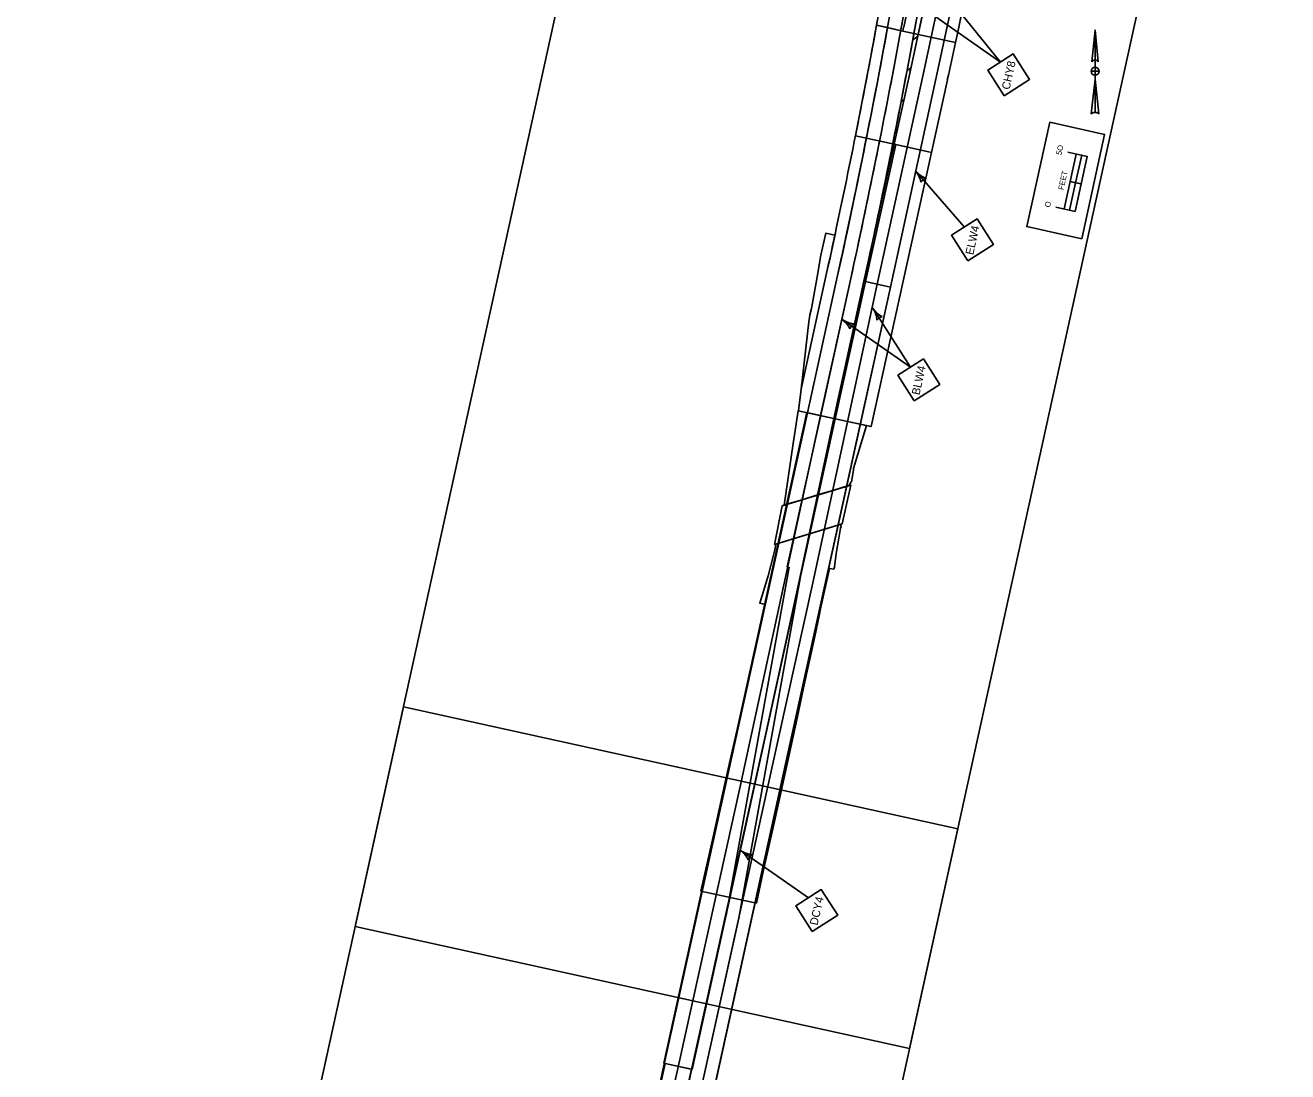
# Model space of a CAD drawing. Extents: x 14107086 to 14122011, y 8637163 to 8671583.
# Drawn here: x 14107086 to 14108209, y 8638478 to 8639409 of the extents above; entities that cross this region are included whole.
import ezdxf

# ---------------------------------------------------------------- set-up
doc = ezdxf.new("R2010")
doc.units = 0
for name, color, linetype in [('dsn_stg_shd_prev', 7, 'Continuous'), ('dsnCellsNorthArrow', 7, 'Continuous'), ('dsnCellsScaleBlock', 7, 'Continuous'), ('dsnNonPlotable', 7, 'Continuous'), ('dsnPaintExistingBrokenLaneLineWhite', 7, 'Continuous'), ('dsnPaintExistingChannelizingLaneYellow', 7, 'Continuous'), ('dsnPaintExistingDoubleCenterLineYellow', 7, 'Continuous'), ('dsnPaintExistingEdgeLineRightWhite', 7, 'Continuous'), ('dsnPaintPlaceBrokenLaneWhite', 7, 'Continuous'), ('dsnPaintPlaceChannelizingLaneYellow', 7, 'Continuous'), ('dsnPaintPlaceDoubleCenterLineYellow', 7, 'Continuous'), ('dsnPaintPlaceEdgeLineRightWhite', 7, 'Continuous'), ('dsnPaintRemoveChannelizingLaneWhite', 7, 'Continuous'), ('dsnPaintRemoveDoubleCenterLineYellow', 7, 'Continuous'), ('dsnPaintRemoveEdgeLineRightWhite', 7, 'Continuous'), ('dsnShadingPaved', 7, 'Continuous'), ('dsnStdLabel', 7, 'Continuous'), ('dsnStgShadingPrevPav', 7, 'Continuous'), ('dsnTapeRemoveChannelizingLaneWhite', 7, 'Continuous'), ('dsnTapeRemoveChannelizingLaneYellow', 7, 'Continuous')]:
    doc.layers.add(name, color=color, linetype=linetype)

msp = doc.modelspace()

# ---------------------------------------------------------------- linework, layer by layer
at = {"layer": 'dsn_stg_shd_prev'}
for p, q in [((14107852.9, 8639406.5), (14107843.1, 8639408.6)), ((14107880.1, 8639400.5), (14107876.4, 8639401.4)), ((14107903.6, 8639395.4), (14107880.1, 8639400.5)), ((14107880.1, 8639400.5), (14107903.6, 8639395.4)), ((14107903.6, 8639395.4), (14107913.4, 8639393.3)), ((14107858.7, 8639302.9), (14107872.9, 8639367.3)), ((14107858.7, 8639302.9), (14107872.9, 8639367.3)), ((14107906.1, 8639360), (14107891.9, 8639295.6)), ((14107858.7, 8639302.9), (14107824.3, 8639310.4)), ((14107824.3, 8639310.4), (14107858.7, 8639302.9)), ((14107891.9, 8639295.6), (14107858.8, 8639302.8))]:
    msp.add_line(p, q, dxfattribs=at)
for points in [[(14107867.2, 8639406.9), (14107866.5, 8639403.5), (14107876.4, 8639401.4), (14107866.5, 8639403.5), (14107843, 8639408.6), (14107843.8, 8639412)], [(14107876.4, 8639401.4), (14107866.5, 8639403.5), (14107852.9, 8639406.5)], [(14107867.2, 8639406.9), (14107866.5, 8639403.5), (14107880.1, 8639400.5)]]:
    msp.add_lwpolyline(points, dxfattribs=at)
for centre, radius, start, end in [((14089678.7, 8643364.1), 18628, 347.71493, 348.77604), ((14089678.7, 8643364.1), 18628, 347.715, 348.77604), ((14089678.7, 8643364.1), 18662, 347.71493, 348.77604), ((14098576.8, 8641447.8), 9512, 347.61021, 348.1762), ((14098576.8, 8641447.8), 9512, 347.61021, 348.1762), ((14101471.6, 8640578.1), 6478, 348.71471, 349.5995), ((14089678.7, 8643364.1), 18628, 347.61021, 347.715), ((14089678.7, 8643364.1), 18628, 347.61021, 347.715), ((14089678.7, 8643364.1), 18662, 347.61021, 347.715)]:
    msp.add_arc(centre, radius, start, end, dxfattribs=at)
at = {"layer": 'dsnCellsNorthArrow'}
for p, q in [((14108037.5, 8639404.3), (14108040.3, 8639376.2)), ((14108037.5, 8639404.3), (14108037.5, 8639331.1)), ((14108034.7, 8639376.2), (14108034.7, 8639376.2)), ((14108034.8, 8639376.4), (14108035.3, 8639377)), ((14108037.5, 8639364.2), (14108037.5, 8639364.2)), ((14108034, 8639329.7), (14108037.5, 8639360.7))]:
    msp.add_line(p, q, dxfattribs=at)
for points in [[(14108034.7, 8639376.2), (14108037.5, 8639404.3), (14108037.5, 8639377.6)], [(14108037.5, 8639364.2), (14108037.5, 8639367.7), (14108034, 8639367.7)], [(14108041, 8639367.7), (14108037.5, 8639367.7), (14108037.5, 8639371.2)], [(14108037.5, 8639331.1), (14108037.5, 8639360.7), (14108041, 8639329.7)]]:
    msp.add_lwpolyline(points, dxfattribs=at)
for centre, radius, start, end in [((14108037.5, 8639374.1), 3.52, 90.0204, 143.1257), ((14108037.5, 8639374.1), 3.52, 36.8481, 90.0218), ((14108037.5, 8639367.7), 3.52, 90, 180), ((14108037.5, 8639367.7), 3.52, 180, 270), ((14108037.5, 8639367.7), 3.52, 0, 90), ((14108037.5, 8639367.7), 3.52, 270, 360), ((14108037.5, 8639326), 5.1, 89.9894, 133.619), ((14108037.5, 8639326), 5.11, 46.4021, 90.0006)]:
    msp.add_arc(centre, radius, start, end, dxfattribs=at)
at = {"layer": 'dsnCellsScaleBlock'}
msp.add_line((14108025.1, 8639267.5), (14108015.3, 8639269.7), dxfattribs=at)
msp.add_line((14108025.1, 8639267.5), (14108015.3, 8639269.7), dxfattribs=at)
for points in [[(14108025.7, 8639218.8), (14107976.8, 8639229.5), (14107997.2, 8639322.3), (14108046, 8639311.6)], [(14107976.8, 8639229.5), (14107997.2, 8639322.3), (14108046, 8639311.6), (14108025.7, 8639218.8)], [(14108025.7, 8639218.8), (14107976.8, 8639229.5), (14107997.2, 8639322.3), (14108046, 8639311.6)], [(14108020.2, 8639268.6), (14108025.6, 8639293), (14108020.7, 8639294.1), (14108015.3, 8639269.7)], [(14108019.7, 8639243.1), (14108025.1, 8639267.5), (14108020.2, 8639268.6), (14108014.8, 8639244.2)]]:
    msp.add_lwpolyline(points, close=True, dxfattribs=at)
for points in [[(14108002.6, 8639246.9), (14108019.7, 8639243.1), (14108030.5, 8639291.9), (14108013.4, 8639295.7)], [(14108010, 8639245.2), (14108020.7, 8639294.1)]]:
    msp.add_lwpolyline(points, dxfattribs=at)
at = {"layer": 'dsnNonPlotable'}
for points in [[(14107379.3, 8638607), (14107715.7, 8640137.9), (14108208.9, 8640029.6), (14107872.5, 8638498.6)], [(14107085.8, 8637271.3), (14107422.2, 8638802.3), (14107915.5, 8638693.9), (14107579.1, 8637163)]]:
    msp.add_lwpolyline(points, close=True, dxfattribs=at)
at = {"layer": 'dsnPaintExistingBrokenLaneLineWhite'}
msp.add_line((14107430.2, 8637411.3), (14107721.8, 8638731.5), dxfattribs=at)
at = {"layer": 'dsnPaintExistingChannelizingLaneYellow'}
for start, end in [(349.4681, 351.32599), (347.61021, 349.4681)]:
    msp.add_arc((14101471.6, 8640578.1), 6512, start, end, dxfattribs=at)
at = {"layer": 'dsnPaintExistingDoubleCenterLineYellow'}
msp.add_line((14107635.6, 8638285.4), (14107708.8, 8638616.9), dxfattribs=at)
at = {"layer": 'dsnPaintExistingEdgeLineRightWhite'}
for p, q in [((14107808.5, 8639186), (14107781.7, 8639064)), ((14107781.7, 8639064), (14107418.2, 8637411.8)), ((14107468.3, 8637414), (14107828.5, 8639053.6))]:
    msp.add_line(p, q, dxfattribs=at)
for start, end in [(349.4681, 351.32599), (347.61021, 349.4681)]:
    msp.add_arc((14101471.6, 8640578.1), 6488, start, end, dxfattribs=at)
at = {"layer": 'dsnPaintPlaceBrokenLaneWhite'}
for p, q in [((14107820.2, 8639183.4), (14107793.4, 8639061.4)), ((14107786.4, 8638912.8), (14107843.6, 8639178.3)), ((14107793.4, 8639061.4), (14107721.8, 8638731.5)), ((14107756.2, 8638776), (14107786.4, 8638912.8)), ((14107637.5, 8638238.6), (14107756.2, 8638776))]:
    msp.add_line(p, q, dxfattribs=at)
msp.add_lwpolyline([(14107843.6, 8639178.3), (14107884.6, 8639364.7), (14107924.3, 8639550.1), (14107962.2, 8639736), (14107989.5, 8639873.4), (14108016.7, 8640010.8)], dxfattribs=at)
for start, end in [(349.4681, 351.32599), (347.61021, 349.4681)]:
    msp.add_arc((14101471.6, 8640578.1), 6500, start, end, dxfattribs=at)
at = {"layer": 'dsnPaintPlaceChannelizingLaneYellow'}
for p, q in [((14107879.6, 8639398.6), (14107875.4, 8639395.8)), ((14107873.6, 8639370.5), (14107870.2, 8639368.3)), ((14107867.4, 8639342.3), (14107864.9, 8639340.7)), ((14107861.2, 8639314.1), (14107859.5, 8639313)), ((14107855, 8639285.9), (14107853.9, 8639285.2))]:
    msp.add_line(p, q, dxfattribs=at)
msp.add_lwpolyline([(14107831.9, 8639180.9), (14107872.9, 8639367.2), (14107898.6, 8639487.1)], dxfattribs=at)
at = {"layer": 'dsnPaintPlaceDoubleCenterLineYellow'}
for p, q in [((14107831.9, 8639180.9), (14107805.1, 8639058.9)), ((14107774.4, 8638914.2), (14107805.1, 8639058.9)), ((14107744.5, 8638778.6), (14107774.4, 8638914.2)), ((14107708.8, 8638616.9), (14107744.5, 8638778.6))]:
    msp.add_line(p, q, dxfattribs=at)
at = {"layer": 'dsnPaintPlaceEdgeLineRightWhite'}
msp.add_line((14107828.5, 8639053.6), (14107855.4, 8639175.8), dxfattribs=at)
msp.add_lwpolyline([(14107855.4, 8639175.7), (14107896.3, 8639362.1), (14107936.1, 8639547.7), (14107974, 8639733.6), (14108028.5, 8640008.4)], dxfattribs=at)
msp.add_arc((14101471.6, 8640578.1), 6478, 349.4681, 351.32599, dxfattribs=at)
at = {"layer": 'dsnPaintRemoveChannelizingLaneWhite'}
msp.add_line((14107690.3, 8638477.8), (14107720.5, 8638614.5), dxfattribs=at)
at = {"layer": 'dsnPaintRemoveDoubleCenterLineYellow'}
for q in [(14107820.2, 8639183.4), (14107763.7, 8638927)]:
    msp.add_line((14107796.1, 8639073.9), q, dxfattribs=at)
msp.add_arc((14101471.6, 8640578.1), 6500, 347.61021, 351.32599, dxfattribs=at)
at = {"layer": 'dsnPaintRemoveEdgeLineRightWhite'}
for p, q in [((14107831.9, 8639180.9), (14107809.1, 8639071.1)), ((14107809.1, 8639071.1), (14107776.6, 8638924.3))]:
    msp.add_line(p, q, dxfattribs=at)
at = {"layer": 'dsnShadingPaved'}
for p, q in [((14107808.5, 8639186), (14107781.7, 8639064)), ((14107805.1, 8639058.9), (14107831.9, 8639180.9)), ((14107855.4, 8639175.7), (14107831.9, 8639180.9)), ((14107654, 8638485.4), (14107781.2, 8639064.1)), ((14107806.3, 8639058.6), (14107679.2, 8638479.8)), ((14107781.2, 8639064.1), (14107806.3, 8639058.6)), ((14107781.7, 8639064), (14107805.1, 8639058.9)), ((14107679.2, 8638479.8), (14107654, 8638485.4))]:
    msp.add_line(p, q, dxfattribs=at)
for points in [[(14107831.9, 8639180.9), (14107872.9, 8639367.2), (14107912.6, 8639552.6), (14107950.4, 8639738.3), (14108005, 8640013.1)], [(14108028.5, 8640008.4), (14107974, 8639733.6), (14107936.1, 8639547.7), (14107896.3, 8639362.1), (14107855.4, 8639175.7)]]:
    msp.add_lwpolyline(points, dxfattribs=at)
for points in [[(14107831.9, 8639180.9), (14107855.4, 8639175.8), (14107609.2, 8638054.9), (14107585.8, 8638060.2), (14107635.6, 8638285.4), (14107744.5, 8638778.6), (14107806.3, 8639058.6), (14107805.1, 8639058.9)], [(14107392.9, 8637186.7), (14107369.5, 8637191.9), (14107655.1, 8638485.1), (14107678.5, 8638480)]]:
    msp.add_lwpolyline(points, close=True, dxfattribs=at)
for radius, start, end in [(6488, 347.61021, 351.32599), (6512, 348.21324, 351.32599), (6512, 347.61021, 348.21324)]:
    msp.add_arc((14101471.6, 8640578.1), radius, start, end, dxfattribs=at)
at = {"layer": 'dsnStdLabel'}
for p, q in [((14107953.4, 8639375.9), (14107891.4, 8639452.4)), ((14107953.4, 8639375.9), (14107883, 8639425)), ((14107921.2, 8639229.2), (14107877.7, 8639279)), ((14107873.4, 8639104.6), (14107839.9, 8639157)), ((14107873.4, 8639104.6), (14107812.2, 8639147.1)), ((14107782.7, 8638632.6), (14107721.8, 8638674.8))]:
    msp.add_line(p, q, dxfattribs=at)
for points in [[(14107956.6, 8639345.9), (14107979.3, 8639360.5), (14107964.8, 8639383.2), (14107942, 8639368.7)], [(14107924.3, 8639199.1), (14107947.1, 8639213.7), (14107932.5, 8639236.4), (14107909.8, 8639221.9)], [(14107876.6, 8639074.6), (14107899.4, 8639089.1), (14107884.8, 8639111.9), (14107862.1, 8639097.3)], [(14107785.8, 8638602.6), (14107808.6, 8638617.1), (14107794, 8638639.9), (14107771.3, 8638625.3)]]:
    msp.add_lwpolyline(points, close=True, dxfattribs=at)
for centre, radius, start, end in [((14107860.4, 8639263.9), 22.9, 13.0373, 41.1086), ((14107895, 8639294.1), 22.9, 221.1084, 249.1797), ((14107890.3, 8639264.5), 8.86, 113.3743, 148.8427), ((14107820.6, 8639144.6), 22.9, 4.5841, 32.6554), ((14107859.2, 8639169.3), 22.9, 212.6553, 240.7265), ((14107850.3, 8639140.8), 8.86, 104.9211, 140.3895), ((14107799.1, 8639128.2), 22.9, 27.1928, 55.2641), ((14107825.3, 8639165.9), 22.9, 235.264, 263.3353), ((14107828, 8639136.1), 8.86, 127.5298, 162.9983), ((14107708.7, 8638655.9), 22.9, 27.1928, 55.2641), ((14107734.9, 8638693.7), 22.9, 235.264, 263.3353), ((14107737.6, 8638663.8), 8.86, 127.5298, 162.9983)]:
    msp.add_arc(centre, radius, start, end, dxfattribs=at)
at = {"layer": 'dsnStgShadingPrevPav'}
for p, q in [((14107843.1, 8639408.6), (14107852.9, 8639406.5)), ((14107866.5, 8639403.5), (14107852.9, 8639406.5)), ((14107880.1, 8639400.5), (14107866.5, 8639403.5)), ((14107866.5, 8639403.5), (14107866.5, 8639403.5)), ((14107858.7, 8639302.9), (14107872.9, 8639367.3)), ((14107806.3, 8639058.6), (14107860.2, 8639302.6)), ((14107860.2, 8639302.6), (14107858.7, 8639302.9)), ((14107808.5, 8639186), (14107781.7, 8639064)), ((14107781.7, 8639064), (14107806.3, 8639058.6))]:
    msp.add_line(p, q, dxfattribs=at)
for points in [[(14107806.3, 8639058.6), (14107860.2, 8639302.6), (14107891.9, 8639295.6), (14107838.3, 8639051.6)], [(14107838, 8639051.8), (14107834.3, 8639052.5), (14107822.5, 8639014.5), (14107822.7, 8639014), (14107822.6, 8639013), (14107820.7, 8639002.6), (14107820.2, 8639002.2), (14107819.2, 8638999.6), (14107804.3, 8638994.9), (14107790.7, 8638990.9), (14107777.9, 8638986.8), (14107761.2, 8638982), (14107760.9, 8638981.7), (14107768.9, 8639036.6), (14107773.3, 8639065.8)], [(14107752.3, 8638946.7), (14107759.3, 8638981.1), (14107820.3, 8638999.5), (14107812.4, 8638965.1)], [(14107686.8, 8638638.4), (14107736.2, 8638627.8), (14107742.2, 8638656), (14107751.1, 8638695), (14107761.7, 8638743.5), (14107772.6, 8638792.4), (14107778, 8638819.2), (14107788.1, 8638865.1), (14107792, 8638883.4), (14107793.4, 8638889.5), (14107801.4, 8638925.5), (14107805, 8638924.9), (14107805.5, 8638925.8), (14107805.6, 8638926.5), (14107807.2, 8638938.9), (14107809.5, 8638952.3), (14107811.2, 8638961.3), (14107811.7, 8638962.8), (14107811.5, 8638963.6), (14107811.6, 8638964.8), (14107753.6, 8638947.1), (14107752.5, 8638942.1), (14107751.5, 8638937.3), (14107746.8, 8638919), (14107739.2, 8638894.5), (14107743.9, 8638893.5), (14107731.2, 8638835.8), (14107720.2, 8638787.5), (14107709, 8638738.1), (14107697.7, 8638686.7)]]:
    msp.add_lwpolyline(points, close=True, dxfattribs=at)
for points in [[(14107798.7, 8639188.2), (14107776, 8639084.9), (14107783, 8639144.9), (14107783.8, 8639150.7), (14107783.9, 8639151.1), (14107785.2, 8639156.8), (14107790.8, 8639188), (14107791.7, 8639193.7), (14107793.6, 8639204.1), (14107797.9, 8639223.6), (14107806, 8639221.8)], [(14107808.5, 8639186), (14107781.7, 8639064), (14107773.8, 8639065.7), (14107776, 8639084.9), (14107798.7, 8639188.2)]]:
    msp.add_lwpolyline(points, dxfattribs=at)
for centre, radius, start, end in [((14101471.6, 8640578.1), 6478, 347.61021, 349.5995), ((14101471.6, 8640578.1), 6488, 347.61021, 349.59643), ((14101471.6, 8640578.1), 6488, 347.61021, 349.59643), ((14089678.7, 8643364.1), 18628, 347.61021, 347.715), ((14101471.6, 8640578.1), 6478, 347.61021, 347.88803), ((14101471.6, 8640578.1), 6478, 347.88803, 347.91481)]:
    msp.add_arc(centre, radius, start, end, dxfattribs=at)
at = {"layer": 'dsnTapeRemoveChannelizingLaneWhite'}
msp.add_line((14107776.7, 8638924.7), (14107720.5, 8638614.5), dxfattribs=at)
at = {"layer": 'dsnTapeRemoveChannelizingLaneYellow'}
msp.add_line((14107765.4, 8638926.7), (14107709.3, 8638616.8), dxfattribs=at)

# ---------------------------------------------------------------- texts
at = {"layer": 'dsnCellsScaleBlock'}
for s, p in [('5O', (14108007.6, 8639292.8)), ('FEET', (14108009.5, 8639261.8)), ('O', (14107997.4, 8639246.3))]:
    msp.add_text(s, height=5, rotation=77.6078, dxfattribs=at).set_placement(p)
at = {"layer": 'dsnStdLabel'}
for s, p in [('CHY8', (14107961.4, 8639350.9)), ('ELW4', (14107929.1, 8639203.9)), ('BLW4', (14107881.3, 8639079.3)), ('DCY4', (14107790.6, 8638607.6))]:
    msp.add_text(s, height=7.2, rotation=77.6078, dxfattribs=at).set_placement(p)

doc.saveas('drawing.dxf')
